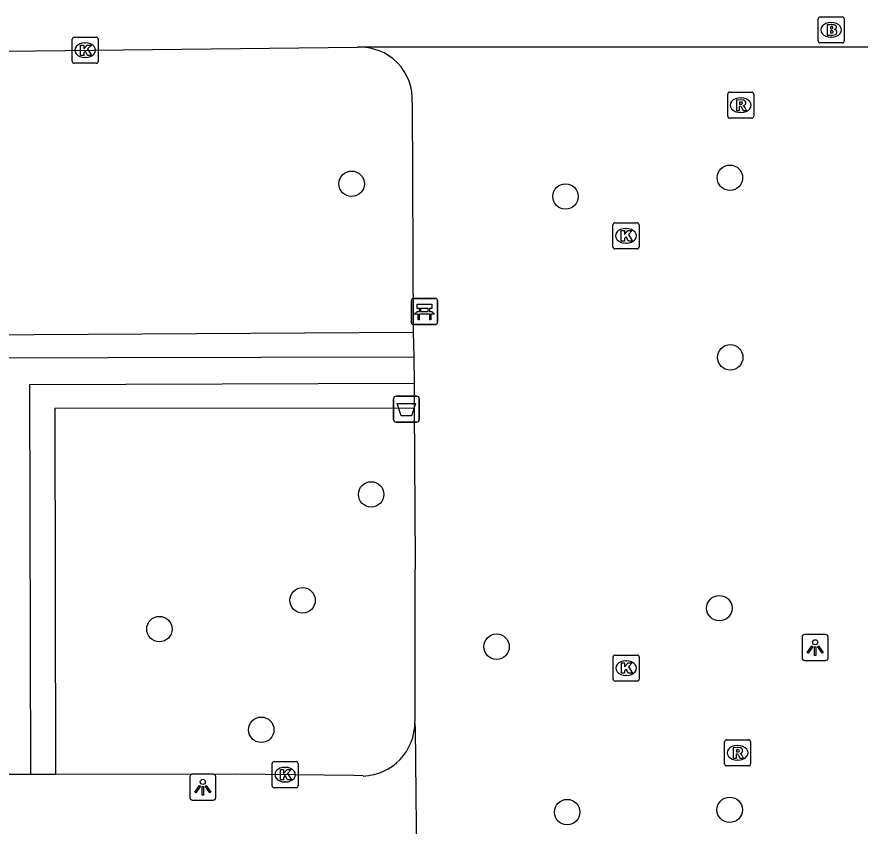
# Model space of a CAD drawing. Extents: x 160732 to 162105, y 387428 to 388479.
# Drawn here: x 161571.1 to 161603.5, y 388136.47 to 388167.56 of the extents above; entities that cross this region are included whole.
import ezdxf

# ---------------------------------------------------------------- set-up
doc = ezdxf.new("R2010")
doc.units = 0
for name, color, linetype in [('IMGEO_Afvalbak', 7, 'Continuous'), ('IMGEO_Bank', 7, 'Continuous'), ('IMGEO_Boom', 7, 'Continuous'), ('IMGEO_Brandkraan', 7, 'Continuous'), ('IMGEO_Haag', 7, 'Continuous'), ('IMGEO_Kolk', 7, 'Continuous'), ('IMGEO_Lichtpunt', 7, 'Continuous'), ('IMGEO_Rioolput', 7, 'Continuous'), ('IMGEO_Voetpad_halfverhard', 7, 'Continuous'), ('IMGEO_Voetpad_open', 7, 'Continuous')]:
    doc.layers.add(name, color=color, linetype=linetype)

msp = doc.modelspace()

# ---------------------------------------------------------------- linework, layer by layer
at = {"layer": 'IMGEO_Afvalbak'}
for p, q in [((161585.574, 388152.091), (161585.574, 388152.891)), ((161585.574, 388152.891), (161585.574, 388152.091)), ((161585.674, 388152.991), (161586.464, 388152.991)), ((161586.464, 388152.991), (161585.674, 388152.991)), ((161586.564, 388152.891), (161586.564, 388152.091)), ((161586.564, 388152.091), (161586.564, 388152.891)), ((161586.464, 388151.991), (161585.674, 388151.991)), ((161585.674, 388151.991), (161586.464, 388151.991))]:
    msp.add_line(p, q, dxfattribs=at)
msp.add_lwpolyline([(161585.717, 388152.705), (161586.421, 388152.705), (161586.272, 388152.235), (161585.866, 388152.235), (161585.717, 388152.705)], dxfattribs=at)
for centre, start, end in [((161585.674, 388152.891), 90, 180), ((161585.674, 388152.891), 90, 180), ((161586.464, 388152.891), 0, 90), ((161586.464, 388152.891), 360, 90), ((161585.674, 388152.091), 180, 270), ((161585.674, 388152.091), 180, 270), ((161586.464, 388152.091), 270, 0), ((161586.464, 388152.091), 270, 0)]:
    msp.add_arc(centre, 0.1, start, end, dxfattribs=at)
at = {"layer": 'IMGEO_Bank'}
for p, q in [((161586.338, 388156.742), (161587.179, 388156.742)), ((161587.179, 388156.742), (161586.338, 388156.742)), ((161587.263, 388156.667), (161587.263, 388155.826)), ((161587.263, 388155.826), (161587.263, 388156.667)), ((161586.263, 388155.817), (161586.263, 388156.658)), ((161586.263, 388156.658), (161586.263, 388155.817)), ((161586.572, 388156.248), (161586.572, 388156.354)), ((161586.616, 388156.354), (161586.616, 388156.248)), ((161586.904, 388156.36), (161586.622, 388156.36)), ((161586.91, 388156.248), (161586.91, 388156.354)), ((161586.954, 388156.354), (161586.954, 388156.248)), ((161586.96, 388156.14), (161586.567, 388156.14)), ((161586.622, 388156.242), (161586.904, 388156.242)), ((161587.188, 388155.742), (161586.347, 388155.742)), ((161586.347, 388155.742), (161587.188, 388155.742))]:
    msp.add_line(p, q, dxfattribs=at)
for points in [[(161586.566, 388156.36), (161586.48, 388156.36), (161586.48, 388156.521), (161587.043, 388156.521), (161587.043, 388156.36), (161586.96, 388156.36)], [(161586.51, 388156.14), (161586.368, 388156.14), (161586.48, 388156.242), (161586.566, 388156.242)], [(161586.56, 388156.133), (161586.56, 388155.926), (161586.517, 388155.926), (161586.517, 388156.133)], [(161586.96, 388156.242), (161587.043, 388156.242), (161587.155, 388156.14), (161587.016, 388156.14)], [(161587.01, 388156.133), (161587.01, 388155.926), (161586.966, 388155.926), (161586.966, 388156.133)]]:
    msp.add_lwpolyline(points, dxfattribs=at)
for centre, radius, start, end in [((161586.341, 388156.664), 0.0779, 92.4484, 184.2845), ((161586.341, 388156.664), 0.0779, 92.4484, 184.2845), ((161587.185, 388156.664), 0.0779, 2.4484, 94.2845), ((161587.185, 388156.664), 0.0779, 2.4484, 94.2845), ((161586.565, 388156.353), 0.00671, 2.8957, 87.1043), ((161586.622, 388156.353), 0.00671, 92.8957, 177.1043), ((161586.904, 388156.353), 0.00671, 2.8957, 87.1043), ((161586.961, 388156.353), 0.00671, 92.8957, 177.1043), ((161586.51, 388156.133), 0.00671, 2.8957, 87.1043), ((161586.567, 388156.133), 0.00671, 92.8957, 177.1043), ((161586.565, 388156.249), 0.00671, 272.8957, 357.1043), ((161586.622, 388156.249), 0.00671, 182.8957, 267.1043), ((161586.904, 388156.249), 0.00671, 272.8957, 357.1043), ((161586.961, 388156.249), 0.00671, 182.8957, 267.1043), ((161586.959, 388156.133), 0.00671, 2.8957, 87.1043), ((161587.016, 388156.133), 0.00671, 92.8957, 177.1043), ((161586.341, 388155.82), 0.0779, 182.4484, 274.2845), ((161586.341, 388155.82), 0.0779, 182.4484, 274.2845), ((161587.185, 388155.82), 0.0779, 272.4484, 4.2845), ((161587.185, 388155.82), 0.0779, 272.4484, 4.2845)]:
    msp.add_arc(centre, radius, start, end, dxfattribs=at)
at = {"layer": 'IMGEO_Boom'}
for centre in [(161598.5, 388161.381), (161583.966, 388161.15), (161592.184, 388160.661), (161598.514, 388154.481), (161584.717, 388149.216), (161582.081, 388145.147), (161598.095, 388144.846), (161576.58, 388144.043), (161589.534, 388143.366), (161580.493, 388140.175), (161598.493, 388137.099), (161592.246, 388137.012)]:
    msp.add_circle(centre, 0.489, dxfattribs=at)
at = {"layer": 'IMGEO_Brandkraan'}
for p, q in [((161601.892, 388166.634), (161601.892, 388167.486)), ((161601.967, 388167.56), (161602.819, 388167.56)), ((161602.893, 388167.486), (161602.893, 388166.634)), ((161602.38, 388167.34), (161602.405, 388167.34)), ((161602.403, 388166.78), (161602.378, 388166.78)), ((161602.819, 388166.56), (161601.967, 388166.56))]:
    msp.add_line(p, q, dxfattribs=at)
for points in [[(161601.892, 388166.634), (161601.892, 388167.486)], [(161601.967, 388167.56), (161602.819, 388167.56)], [(161602.893, 388167.486), (161602.893, 388166.634)], [(161602.24, 388167.26), (161602.24, 388166.86), (161602.453, 388166.86)], [(161602.471, 388167.26), (161602.24, 388167.26)], [(161602.419, 388167.179), (161602.365, 388167.179), (161602.365, 388167.103)], [(161602.365, 388167.103), (161602.418, 388167.103)], [(161602.427, 388167.027), (161602.365, 388167.027), (161602.365, 388166.946)], [(161602.365, 388166.946), (161602.427, 388166.946)], [(161602.819, 388166.56), (161601.967, 388166.56)]]:
    msp.add_lwpolyline(points, dxfattribs=at)
for centre, radius, start, end in [((161601.969, 388167.484), 0.0765, 91.552, 178.448), ((161601.969, 388167.484), 0.0765, 91.552, 178.448), ((161602.817, 388167.484), 0.0765, 1.552, 88.448), ((161602.817, 388167.484), 0.0765, 1.552, 88.448), ((161602.42, 388167.141), 0.0379, 267.8285, 90.9355), ((161602.475, 388167.115), 0.145, 59.4692, 91.5367), ((161602.5, 388167.162), 0.0922, 285.5137, 58.1501), ((161602.505, 388166.97), 0.105, 301.3115, 78.989), ((161602.428, 388166.986), 0.0404, 269.8759, 90.5077), ((161602.459, 388167.111), 0.251, 268.6676, 293.5347), ((161601.969, 388166.636), 0.0765, 181.552, 268.448), ((161601.969, 388166.636), 0.0765, 181.552, 268.448), ((161602.817, 388166.636), 0.0765, 271.552, 358.448), ((161602.817, 388166.636), 0.0765, 271.552, 358.448)]:
    msp.add_arc(centre, radius, start, end, dxfattribs=at)
for centre, major_axis, ratio, start_param, end_param in [((161602.379, 388167.06), (-0.387, 0.002), 0.722429, 4.712389, 7.853982), ((161602.404, 388167.06), (-0.39, 0.002), 0.717154, 1.570796, 4.712389)]:
    msp.add_ellipse(centre, major_axis=major_axis, ratio=ratio, start_param=start_param, end_param=end_param, dxfattribs=at)
at = {"layer": 'IMGEO_Haag'}
for points in [[(161569.552, 388166.231), (161569.671, 388155.345), (161586.331, 388155.453)], [(161586.369, 388152.529), (161572.559, 388152.512), (161572.587, 388138.461)]]:
    msp.add_lwpolyline(points, dxfattribs=at)
at = {"layer": 'IMGEO_Kolk'}
for p, q in [((161573.303, 388166.779), (161574.155, 388166.779)), ((161573.228, 388165.853), (161573.228, 388166.705)), ((161573.716, 388166.559), (161573.741, 388166.559)), ((161574.229, 388166.705), (161574.229, 388165.853)), ((161574.155, 388165.779), (161573.303, 388165.779)), ((161573.739, 388165.999), (161573.714, 388165.999)), ((161594.082, 388159.649), (161594.934, 388159.649)), ((161594.007, 388158.723), (161594.007, 388159.575)), ((161594.495, 388159.429), (161594.52, 388159.429)), ((161595.008, 388159.575), (161595.008, 388158.723)), ((161594.934, 388158.649), (161594.082, 388158.649)), ((161594.518, 388158.869), (161594.493, 388158.869)), ((161594.012, 388142.119), (161594.012, 388142.971)), ((161594.087, 388143.045), (161594.939, 388143.045)), ((161594.5, 388142.825), (161594.525, 388142.825)), ((161595.013, 388142.971), (161595.013, 388142.119)), ((161594.523, 388142.265), (161594.498, 388142.265)), ((161594.939, 388142.045), (161594.087, 388142.045)), ((161580.909, 388138.025), (161580.909, 388138.877)), ((161580.984, 388138.951), (161581.836, 388138.951)), ((161581.91, 388138.877), (161581.91, 388138.025)), ((161581.397, 388138.731), (161581.422, 388138.731)), ((161581.836, 388137.951), (161580.984, 388137.951)), ((161581.42, 388138.171), (161581.395, 388138.171))]:
    msp.add_line(p, q, dxfattribs=at)
for points in [[(161573.303, 388166.779), (161574.155, 388166.779)], [(161573.228, 388165.853), (161573.228, 388166.705)], [(161573.549, 388166.479), (161573.672, 388166.479), (161573.672, 388166.328), (161573.802, 388166.479), (161573.966, 388166.479), (161573.82, 388166.328), (161573.973, 388166.079), (161573.821, 388166.079), (161573.736, 388166.243), (161573.672, 388166.176), (161573.672, 388166.079), (161573.549, 388166.079), (161573.549, 388166.479)], [(161574.229, 388166.705), (161574.229, 388165.853)], [(161574.155, 388165.779), (161573.303, 388165.779)], [(161594.082, 388159.649), (161594.934, 388159.649)], [(161594.007, 388158.723), (161594.007, 388159.575)], [(161594.328, 388159.349), (161594.451, 388159.349), (161594.451, 388159.198), (161594.581, 388159.349), (161594.745, 388159.349), (161594.599, 388159.198), (161594.752, 388158.949), (161594.6, 388158.949), (161594.515, 388159.113), (161594.451, 388159.046), (161594.451, 388158.949), (161594.328, 388158.949), (161594.328, 388159.349)], [(161595.008, 388159.575), (161595.008, 388158.723)], [(161594.934, 388158.649), (161594.082, 388158.649)], [(161594.012, 388142.119), (161594.012, 388142.971)], [(161594.087, 388143.045), (161594.939, 388143.045)], [(161594.333, 388142.745), (161594.456, 388142.745), (161594.456, 388142.594), (161594.586, 388142.745), (161594.75, 388142.745), (161594.604, 388142.594), (161594.757, 388142.345), (161594.605, 388142.345), (161594.52, 388142.509), (161594.456, 388142.442), (161594.456, 388142.345), (161594.333, 388142.345), (161594.333, 388142.745)], [(161595.013, 388142.971), (161595.013, 388142.119)], [(161594.939, 388142.045), (161594.087, 388142.045)], [(161580.909, 388138.025), (161580.909, 388138.877)], [(161580.984, 388138.951), (161581.836, 388138.951)], [(161581.91, 388138.877), (161581.91, 388138.025)], [(161581.23, 388138.651), (161581.353, 388138.651), (161581.353, 388138.5), (161581.483, 388138.651), (161581.647, 388138.651), (161581.501, 388138.5), (161581.654, 388138.251), (161581.502, 388138.251), (161581.417, 388138.415), (161581.353, 388138.348), (161581.353, 388138.251), (161581.23, 388138.251), (161581.23, 388138.651)], [(161581.836, 388137.951), (161580.984, 388137.951)]]:
    msp.add_lwpolyline(points, dxfattribs=at)
for centre, start, end in [((161573.305, 388166.703), 91.552, 178.448), ((161573.305, 388166.703), 91.552, 178.448), ((161574.153, 388166.703), 1.552, 88.448), ((161574.153, 388166.703), 1.552, 88.448), ((161573.305, 388165.855), 181.552, 268.448), ((161573.305, 388165.855), 181.552, 268.448), ((161574.153, 388165.855), 271.552, 358.448), ((161574.153, 388165.855), 271.552, 358.448), ((161594.084, 388159.573), 91.552, 178.448), ((161594.084, 388159.573), 91.552, 178.448), ((161594.932, 388159.573), 1.552, 88.448), ((161594.932, 388159.573), 1.552, 88.448), ((161594.084, 388158.725), 181.552, 268.448), ((161594.084, 388158.725), 181.552, 268.448), ((161594.932, 388158.725), 271.552, 358.448), ((161594.932, 388158.725), 271.552, 358.448), ((161594.089, 388142.969), 91.552, 178.448), ((161594.089, 388142.969), 91.552, 178.448), ((161594.937, 388142.969), 1.552, 88.448), ((161594.937, 388142.969), 1.552, 88.448), ((161594.089, 388142.121), 181.552, 268.448), ((161594.089, 388142.121), 181.552, 268.448), ((161594.937, 388142.121), 271.552, 358.448), ((161594.937, 388142.121), 271.552, 358.448), ((161580.986, 388138.875), 91.552, 178.448), ((161580.986, 388138.875), 91.552, 178.448), ((161581.834, 388138.875), 1.552, 88.448), ((161581.834, 388138.875), 1.552, 88.448), ((161580.986, 388138.027), 181.552, 268.448), ((161580.986, 388138.027), 181.552, 268.448), ((161581.834, 388138.027), 271.552, 358.448), ((161581.834, 388138.027), 271.552, 358.448)]:
    msp.add_arc(centre, 0.0765, start, end, dxfattribs=at)
for centre, major_axis, ratio, start_param, end_param in [((161573.715, 388166.279), (-0.387, 0.002), 0.722429, 4.712389, 7.853982), ((161573.74, 388166.279), (-0.39, 0.002), 0.717154, 1.570796, 4.712389), ((161594.494, 388159.149), (-0.387, 0.002), 0.722429, 4.712389, 7.853982), ((161594.519, 388159.149), (-0.39, 0.002), 0.717154, 1.570796, 4.712389), ((161594.499, 388142.545), (-0.387, 0.002), 0.722429, 4.712389, 7.853982), ((161594.524, 388142.545), (-0.39, 0.002), 0.717154, 1.570796, 4.712389), ((161581.396, 388138.451), (-0.387, 0.002), 0.722429, 4.712389, 7.853982), ((161581.421, 388138.451), (-0.39, 0.002), 0.717154, 1.570796, 4.712389)]:
    msp.add_ellipse(centre, major_axis=major_axis, ratio=ratio, start_param=start_param, end_param=end_param, dxfattribs=at)
at = {"layer": 'IMGEO_Lichtpunt'}
for p, q in [((161601.276, 388143.739), (161601.276, 388142.932)), ((161601.276, 388143.739), (161601.276, 388142.932)), ((161602.178, 388143.834), (161601.37, 388143.834)), ((161602.178, 388143.834), (161601.37, 388143.834)), ((161602.272, 388142.932), (161602.272, 388143.739)), ((161602.272, 388142.932), (161602.272, 388143.739)), ((161601.37, 388142.838), (161602.178, 388142.838)), ((161601.37, 388142.838), (161602.178, 388142.838)), ((161577.749, 388138.375), (161577.749, 388137.568)), ((161577.749, 388138.375), (161577.749, 388137.568)), ((161578.651, 388138.47), (161577.843, 388138.47)), ((161578.651, 388138.47), (161577.843, 388138.47)), ((161578.745, 388137.568), (161578.745, 388138.375)), ((161578.745, 388137.568), (161578.745, 388138.375)), ((161577.843, 388137.474), (161578.651, 388137.474)), ((161577.843, 388137.474), (161578.651, 388137.474))]:
    msp.add_line(p, q, dxfattribs=at)
for points in [[(161601.65, 388143.403), (161601.689, 388143.375), (161601.501, 388143.113), (161601.463, 388143.14), (161601.65, 388143.403)], [(161601.862, 388143.375), (161601.9, 388143.402), (161602.087, 388143.14), (161602.048, 388143.112), (161601.862, 388143.375)], [(161601.752, 388143.355), (161601.799, 388143.355), (161601.799, 388143.033), (161601.752, 388143.033), (161601.752, 388143.355)], [(161578.123, 388138.039), (161578.162, 388138.011), (161577.974, 388137.749), (161577.936, 388137.776), (161578.123, 388138.039)], [(161578.225, 388137.991), (161578.272, 388137.991), (161578.272, 388137.669), (161578.225, 388137.669), (161578.225, 388137.991)], [(161578.335, 388138.011), (161578.373, 388138.038), (161578.56, 388137.776), (161578.521, 388137.748), (161578.335, 388138.011)]]:
    msp.add_lwpolyline(points, dxfattribs=at)
for centre in [(161601.775, 388143.537), (161578.248, 388138.173)]:
    msp.add_circle(centre, 0.0994, dxfattribs=at)
for centre, start, end in [((161601.37, 388143.739), 90, 180), ((161601.37, 388143.739), 90, 180), ((161602.178, 388143.739), 0, 90), ((161602.178, 388143.739), 0, 90), ((161601.37, 388142.932), 180, 270), ((161601.37, 388142.932), 180, 270), ((161602.178, 388142.932), 270, 0), ((161602.178, 388142.932), 270, 360), ((161577.843, 388138.375), 90, 180), ((161577.843, 388138.375), 90, 180), ((161578.651, 388138.375), 0, 90), ((161578.651, 388138.375), 0, 90), ((161577.843, 388137.568), 180, 270), ((161577.843, 388137.568), 180, 270), ((161578.651, 388137.568), 270, 0), ((161578.651, 388137.568), 270, 360)]:
    msp.add_arc(centre, 0.0946, start, end, dxfattribs=at)
at = {"layer": 'IMGEO_Rioolput'}
for p, q in [((161598.414, 388163.743), (161598.414, 388164.595)), ((161598.489, 388164.669), (161599.341, 388164.669)), ((161598.902, 388164.449), (161598.927, 388164.449)), ((161599.415, 388164.595), (161599.415, 388163.743)), ((161598.925, 388163.889), (161598.9, 388163.889)), ((161599.341, 388163.669), (161598.489, 388163.669)), ((161598.294, 388138.863), (161598.294, 388139.715)), ((161598.369, 388139.789), (161599.221, 388139.789)), ((161598.782, 388139.569), (161598.807, 388139.569)), ((161599.295, 388139.715), (161599.295, 388138.863)), ((161598.805, 388139.009), (161598.78, 388139.009)), ((161599.221, 388138.789), (161598.369, 388138.789))]:
    msp.add_line(p, q, dxfattribs=at)
for points in [[(161598.414, 388163.743), (161598.414, 388164.595)], [(161598.489, 388164.669), (161599.341, 388164.669)], [(161599.415, 388164.595), (161599.415, 388163.743)], [(161599.003, 388164.367), (161598.751, 388164.369), (161598.751, 388163.969)], [(161598.751, 388163.969), (161598.875, 388163.969), (161598.875, 388164.131), (161598.886, 388164.131)], [(161598.929, 388164.288), (161598.875, 388164.288), (161598.875, 388164.207)], [(161598.875, 388164.207), (161598.927, 388164.207)], [(161598.933, 388164.102), (161599.004, 388163.969), (161599.144, 388163.969), (161599.079, 388164.095)], [(161599.341, 388163.669), (161598.489, 388163.669)], [(161598.294, 388138.863), (161598.294, 388139.715)], [(161598.369, 388139.789), (161599.221, 388139.789)], [(161599.295, 388139.715), (161599.295, 388138.863)], [(161598.883, 388139.487), (161598.631, 388139.489), (161598.631, 388139.089)], [(161598.631, 388139.089), (161598.755, 388139.089), (161598.755, 388139.251), (161598.766, 388139.251)], [(161598.809, 388139.408), (161598.755, 388139.408), (161598.755, 388139.327)], [(161598.755, 388139.327), (161598.807, 388139.327)], [(161598.813, 388139.222), (161598.884, 388139.089), (161599.024, 388139.089), (161598.959, 388139.215)], [(161599.221, 388138.789), (161598.369, 388138.789)]]:
    msp.add_lwpolyline(points, dxfattribs=at)
for centre, radius, start, end in [((161598.491, 388164.593), 0.0765, 91.552, 178.448), ((161598.491, 388164.593), 0.0765, 91.552, 178.448), ((161599.339, 388164.593), 0.0765, 1.552, 88.448), ((161599.339, 388164.593), 0.0765, 1.552, 88.448), ((161598.885, 388164.078), 0.0533, 26.0293, 88.6989), ((161598.911, 388164.396), 0.19, 274.7715, 282.9687), ((161598.935, 388164.192), 0.0964, 77.0061, 93.1865), ((161598.949, 388164.249), 0.0378, 276.6634, 79.6772), ((161599.002, 388164.257), 0.109, 350.3612, 89.416), ((161599, 388164.257), 0.112, 277.5842, 350.9817), ((161598.984, 388164.042), 0.108, 29.5134, 73.7905), ((161598.491, 388163.745), 0.0765, 181.552, 268.448), ((161598.491, 388163.745), 0.0765, 181.552, 268.448), ((161599.339, 388163.745), 0.0765, 271.552, 358.448), ((161599.339, 388163.745), 0.0765, 271.552, 358.448), ((161598.371, 388139.713), 0.0765, 91.552, 178.448), ((161598.371, 388139.713), 0.0765, 91.552, 178.448), ((161599.219, 388139.713), 0.0765, 1.552, 88.448), ((161599.219, 388139.713), 0.0765, 1.552, 88.448), ((161598.765, 388139.198), 0.0533, 26.0293, 88.6989), ((161598.791, 388139.516), 0.19, 274.7715, 282.9687), ((161598.815, 388139.312), 0.0964, 77.0061, 93.1865), ((161598.829, 388139.369), 0.0378, 276.6634, 79.6772), ((161598.882, 388139.377), 0.109, 350.3612, 89.416), ((161598.88, 388139.377), 0.112, 277.5842, 350.9817), ((161598.864, 388139.162), 0.108, 29.5134, 73.7905), ((161598.371, 388138.865), 0.0765, 181.552, 268.448), ((161598.371, 388138.865), 0.0765, 181.552, 268.448), ((161599.219, 388138.865), 0.0765, 271.552, 358.448), ((161599.219, 388138.865), 0.0765, 271.552, 358.448)]:
    msp.add_arc(centre, radius, start, end, dxfattribs=at)
for centre, major_axis, ratio, start_param, end_param in [((161598.901, 388164.169), (-0.387, 0.002), 0.722429, 4.712389, 7.853982), ((161598.926, 388164.169), (-0.39, 0.002), 0.717154, 1.570796, 4.712389), ((161598.781, 388139.289), (-0.387, 0.002), 0.722429, 4.712389, 7.853982), ((161598.806, 388139.289), (-0.39, 0.002), 0.717154, 1.570796, 4.712389)]:
    msp.add_ellipse(centre, major_axis=major_axis, ratio=ratio, start_param=start_param, end_param=end_param, dxfattribs=at)
at = {"layer": 'IMGEO_Voetpad_halfverhard'}
for points in [[(161586.356, 388154.488), (161568.703, 388154.453), (161568.807, 388166.223)], [(161571.637, 388138.46), (161571.598, 388153.441), (161586.363, 388153.493)]]:
    msp.add_lwpolyline(points, dxfattribs=at)
at = {"layer": 'IMGEO_Voetpad_open'}
for points in [[(161569.552, 388166.231), (161584.194, 388166.391)], [(161605.749, 388166.394), (161605.713, 388166.398), (161584.345, 388166.403), (161584.194, 388166.391)], [(161586.293, 388164.261), (161586.331, 388155.453)], [(161586.331, 388155.453), (161586.356, 388154.488)], [(161586.356, 388154.488), (161586.363, 388153.493)], [(161586.363, 388153.493), (161586.369, 388152.529)], [(161586.369, 388152.529), (161586.407, 388146.631), (161586.388, 388146.045), (161586.395, 388140.491)], [(161586.441, 388133.444), (161586.478, 388133.924), (161586.423, 388140.25), (161586.395, 388140.491)], [(161571.637, 388138.46), (161570.607, 388138.458)], [(161572.587, 388138.461), (161571.637, 388138.46)], [(161584.409, 388138.4), (161584.043, 388138.419), (161579.519, 388138.475), (161572.587, 388138.461)]]:
    msp.add_lwpolyline(points, dxfattribs=at)
for centre, radius, start, end in [((161584.304, 388164.4), 1.994, 355.9907, 93.1693), ((161584.335, 388140.458), 2.06, 272.0461, 0.9044)]:
    msp.add_arc(centre, radius, start, end, dxfattribs=at)

doc.saveas('drawing.dxf')
